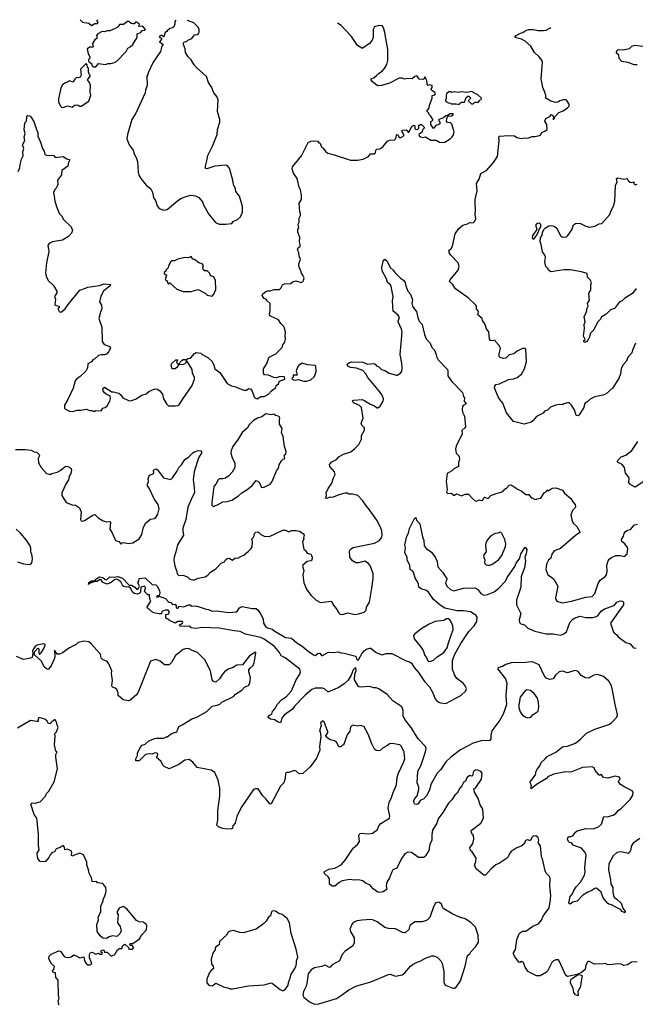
# Model space of a CAD drawing. Extents: x 1921360 to 2014538, y 768294 to 907744.
# Tile 369 of 412: x 1972511 to 1979495, y 895650 to 906826. Entities that reach past the tile are written whole.
import ezdxf

# ---------------------------------------------------------------- set-up
doc = ezdxf.new("R2010")
doc.units = 0

msp = doc.modelspace()

# ---------------------------------------------------------------- linework, layer by layer
at = {"layer": '0CON10XD'}
for points in [[(1973199, 906826), (1973225, 906800), (1973295, 906788), (1973325, 906760), (1973365, 906782), (1973395, 906782), (1973400, 906795), (1973390, 906805), (1973390, 906815), (1973399, 906825)], [(1974282, 906820), (1974273, 906807), (1974272, 906775), (1974258, 906745), (1974245, 906732), (1974215, 906728), (1974188, 906705), (1974179, 906691), (1974160, 906680), (1974148, 906632), (1974142, 906632), (1974125, 906650), (1974093, 906637), (1974100, 906625), (1974120, 906615), (1974120, 906605), (1974098, 906575), (1974138, 906545), (1974123, 906525), (1974107, 906465), (1974024, 906345), (1973968, 906222), (1973966, 906204), (1973953, 906187), (1973956, 906085), (1973937, 906025), (1973933, 905995), (1973829, 905765), (1973782, 905695), (1973733, 905525), (1973726, 905475), (1973754, 905405), (1973800, 905345), (1973810, 905305), (1973832, 905262), (1973846, 905215), (1973854, 905094), (1973862, 905062), (1973884, 905025), (1973945, 904948), (1973998, 904905), (1974012, 904885), (1974022, 904855), (1974028, 904805), (1974050, 904775), (1974072, 904712), (1974095, 904682), (1974146, 904666), (1974185, 904673), (1974306, 904774), (1974345, 904800), (1974399, 904819), (1974454, 904836), (1974505, 904828), (1974545, 904807), (1974585, 904758), (1974596, 904726), (1974654, 904624), (1974734, 904524), (1974775, 904506), (1974845, 904504), (1974916, 904514), (1974932, 904535), (1974981, 904559), (1975015, 904588), (1975038, 904642), (1975040, 904705), (1975003, 904825), (1974963, 904875), (1974960, 904905), (1974936, 904956), (1974929, 905005), (1974894, 905125), (1974886, 905146), (1974867, 905167), (1974845, 905176), (1974726, 905164), (1974636, 905134), (1974618, 905138), (1974618, 905165), (1974636, 905225), (1974646, 905284), (1974700, 905390), (1974750, 905525), (1974755, 905580), (1974783, 905665), (1974783, 905695), (1974754, 905784), (1974761, 905915), (1974748, 905955), (1974712, 905995), (1974702, 906022), (1974691, 906055), (1974652, 906115), (1974630, 906180), (1974526, 906275), (1974490, 906315), (1974455, 906372), (1974423, 906405), (1974392, 906455), (1974390, 906495), (1974370, 906545), (1974370, 906565), (1974380, 906575), (1974405, 906580), (1974420, 906595), (1974465, 906612), (1974494, 906656), (1974525, 906660), (1974539, 906671), (1974548, 906685), (1974547, 906717), (1974532, 906745), (1974485, 906789), (1974415, 906818)], [(1972931, 904695), (1972964, 904624), (1972994, 904594), (1973004, 904564), (1973094, 904474), (1973109, 904435), (1973097, 904403), (1973065, 904367), (1972995, 904324), (1972885, 904306), (1972845, 904286), (1972832, 904268), (1972840, 904195), (1972816, 904066), (1972804, 903954), (1972812, 903915), (1972834, 903865), (1972895, 903810), (1972932, 903745), (1972934, 903725), (1972907, 903685), (1972917, 903655), (1972908, 903595), (1972924, 903584), (1972960, 903575), (1972960, 903565), (1972944, 903544), (1972958, 903515), (1972975, 903508), (1972985, 903510), (1973028, 903545), (1973060, 903595), (1973194, 903756), (1973258, 903778), (1973285, 903789), (1973415, 903809), (1973471, 903829), (1973542, 903822), (1973537, 903805), (1973461, 903745), (1973432, 903688), (1973417, 903625), (1973441, 903585), (1973444, 903545), (1973426, 903506), (1973410, 903435), (1973444, 903335), (1973446, 903175), (1973471, 903141), (1973535, 903116), (1973543, 903097), (1973520, 903055), (1973495, 903029), (1973475, 903022), (1973435, 903024), (1973407, 903013), (1973365, 902978), (1973340, 902965), (1973326, 902944), (1973285, 902920), (1973280, 902875), (1973263, 902835), (1973198, 902775), (1973154, 902746), (1973142, 902728), (1973116, 902645), (1973057, 902515), (1973018, 902452), (1973018, 902418), (1973030, 902405), (1973075, 902382), (1973115, 902379), (1973165, 902394), (1973205, 902393), (1973265, 902406), (1973305, 902392), (1973335, 902392), (1973355, 902380), (1973375, 902392), (1973435, 902388), (1973454, 902416), (1973482, 902425), (1973503, 902445), (1973534, 902495), (1973543, 902525), (1973536, 902556), (1973505, 902569), (1973475, 902590), (1973458, 902615), (1973455, 902640), (1973475, 902657), (1973555, 902603), (1973575, 902604), (1973635, 902588), (1973655, 902572), (1973683, 902535), (1973745, 902504), (1973768, 902502), (1973825, 902520), (1973895, 902563), (1973945, 902580), (1973975, 902606), (1974046, 902636), (1974075, 902633), (1974102, 902615), (1974132, 902575), (1974144, 902524), (1974176, 902466), (1974200, 902445), (1974275, 902442), (1974305, 902448), (1974325, 902462), (1974367, 902525), (1974467, 902673), (1974496, 902745), (1974494, 902765), (1974472, 902815), (1974469, 902855), (1974400, 902965), (1974418, 902982), (1974450, 902985), (1974495, 903038), (1974515, 903047), (1974565, 903041), (1974583, 903025), (1974645, 902992), (1974696, 902945), (1974715, 902905), (1974726, 902865), (1974782, 902822), (1974863, 902695), (1974915, 902671), (1974965, 902660), (1974985, 902647), (1975055, 902620), (1975085, 902620), (1975108, 902642), (1975130, 902635), (1975148, 902608), (1975173, 902545), (1975185, 902530), (1975204, 902524), (1975245, 902548), (1975285, 902550), (1975332, 902575), (1975368, 902615), (1975418, 902652), (1975422, 902675), (1975446, 902694), (1975460, 902725), (1975520, 902745), (1975517, 902767), (1975508, 902778), (1975455, 902772), (1975425, 902760), (1975394, 902764), (1975332, 902792), (1975290, 902795), (1975278, 902815), (1975278, 902865), (1975312, 902915), (1975342, 902995), (1975418, 903035), (1975490, 903105), (1975497, 903135), (1975518, 903165), (1975526, 903195), (1975522, 903245), (1975527, 903275), (1975520, 903315), (1975506, 903345), (1975475, 903378), (1975448, 903418), (1975350, 903465), (1975344, 903485), (1975353, 903525), (1975354, 903605), (1975318, 903635), (1975306, 903656), (1975285, 903663), (1975272, 903675), (1975263, 903697), (1975270, 903715), (1975305, 903743), (1975325, 903749), (1975355, 903747), (1975396, 903764), (1975460, 903765), (1975475, 903780), (1975494, 903816), (1975515, 903828), (1975585, 903831), (1975615, 903853), (1975645, 903861), (1975705, 903842), (1975726, 903854), (1975732, 903868), (1975738, 903895), (1975725, 903928), (1975709, 903949), (1975698, 903988), (1975680, 904015), (1975678, 904055), (1975696, 904105), (1975681, 904145), (1975677, 904185), (1975663, 904215), (1975672, 904235), (1975693, 904257), (1975694, 904275), (1975684, 904306), (1975688, 904355), (1975668, 904415), (1975668, 904445), (1975678, 904465), (1975672, 904505), (1975683, 904527), (1975682, 904575), (1975698, 904605), (1975698, 904625), (1975688, 904645), (1975683, 904745), (1975707, 904785), (1975707, 904835), (1975697, 904895), (1975683, 904925), (1975660, 905025), (1975618, 905085), (1975602, 905135), (1975607, 905155), (1975708, 905282), (1975785, 905431), (1975815, 905448), (1975845, 905452), (1975888, 905448), (1975905, 905430), (1975915, 905430), (1975937, 905377), (1975955, 905368), (1975985, 905327), (1976005, 905313), (1976067, 905297), (1976265, 905231), (1976345, 905231), (1976407, 905243), (1976468, 905275), (1976490, 905305), (1976538, 905302), (1976548, 905315), (1976553, 905345), (1976562, 905355), (1976595, 905362), (1976632, 905385), (1976684, 905446), (1976705, 905457), (1976766, 905464), (1976782, 905488), (1976785, 905518), (1976795, 905522), (1976806, 905516), (1976818, 905488), (1976835, 905488), (1976860, 905505), (1976868, 905512), (1976870, 905525), (1976850, 905555), (1976848, 905565), (1976855, 905572), (1976897, 905577), (1976910, 905565), (1976915, 905550), (1976925, 905550), (1976935, 905560), (1976955, 905610), (1976974, 905626), (1976985, 905628), (1976992, 905622), (1976995, 905590), (1977003, 905583), (1977025, 905580), (1977040, 905595), (1977040, 905625), (1977055, 905638), (1977070, 905635), (1977100, 905605), (1977100, 905595), (1977082, 905578), (1977076, 905554), (1977038, 905525), (1977045, 905500), (1977085, 905488), (1977115, 905496), (1977175, 905460), (1977235, 905460), (1977275, 905438), (1977315, 905432), (1977335, 905438), (1977395, 905473), (1977417, 905495), (1977428, 905512), (1977440, 905555), (1977415, 905642), (1977400, 905655), (1977365, 905660), (1977353, 905673), (1977357, 905705), (1977370, 905730), (1977410, 905735), (1977430, 905745), (1977427, 905757), (1977395, 905756), (1977365, 905738), (1977344, 905736), (1977319, 905711), (1977268, 905695), (1977262, 905685), (1977280, 905655), (1977269, 905641), (1977228, 905622), (1977205, 905592), (1977177, 905635), (1977175, 905670), (1977200, 905685), (1977198, 905695), (1977175, 905732), (1977155, 905750), (1977152, 905765), (1977134, 905784), (1977132, 905795), (1977157, 905823), (1977162, 905855), (1977192, 905935), (1977192, 905965), (1977220, 905975), (1977228, 905985), (1977219, 905999), (1977183, 906025), (1977181, 906039), (1977192, 906055), (1977189, 906079), (1977165, 906088), (1977145, 906080), (1977133, 906093), (1977130, 906135), (1977110, 906175), (1977102, 906175), (1977100, 906155), (1977085, 906148), (1977043, 906153), (1977025, 906182), (1977015, 906188), (1976995, 906180), (1976964, 906154), (1976905, 906158), (1976875, 906150), (1976845, 906163), (1976815, 906163), (1976705, 906106), (1976615, 906079), (1976575, 906077), (1976565, 906078), (1976512, 906122), (1976498, 906145), (1976500, 906155), (1976531, 906169), (1976564, 906196), (1976583, 906217), (1976625, 906243), (1976649, 906271), (1976675, 906318), (1976686, 906364), (1976687, 906487), (1976655, 906680), (1976644, 906724), (1976628, 906755), (1976585, 906760), (1976536, 906744), (1976522, 906715), (1976523, 906625), (1976510, 906595), (1976478, 906555), (1976405, 906502), (1976393, 906503), (1976342, 906535), (1976276, 906636), (1976159, 906759), (1976115, 906786)], [(1973345, 906290), (1973375, 906292), (1973405, 906330), (1973485, 906317), (1973515, 906330), (1973545, 906330), (1973585, 906341), (1973613, 906357), (1973718, 906465), (1973738, 906502), (1973765, 906517), (1973793, 906545), (1973843, 906625), (1973842, 906665), (1973885, 906682), (1973900, 906705), (1973932, 906708), (1973940, 906715), (1973915, 906742), (1973895, 906752), (1973865, 906750), (1973860, 906755), (1973868, 906762), (1973870, 906775), (1973835, 906800), (1973825, 906800), (1973809, 906781), (1973795, 906779), (1973775, 906783), (1973750, 906805), (1973735, 906807), (1973688, 906772), (1973645, 906772), (1973628, 906745), (1973585, 906721), (1973535, 906701), (1973505, 906700), (1973475, 906690), (1973445, 906692), (1973396, 906664), (1973382, 906645), (1973390, 906615), (1973365, 906598), (1973338, 906555), (1973345, 906520), (1973335, 906512), (1973315, 906518), (1973278, 906495), (1973288, 906438), (1973308, 906405), (1973305, 906390), (1973290, 906375), (1973290, 906355), (1973330, 906325), (1973330, 906305), (1973345, 906290)], [(1979496, 903155), (1979466, 903084), (1979456, 903045), (1979415, 903000), (1979393, 902945), (1979353, 902905), (1979334, 902865), (1979326, 902805), (1979309, 902755), (1979235, 902643), (1979165, 902580), (1979125, 902563), (1979035, 902546), (1978982, 902518), (1978962, 902495), (1978927, 902475), (1978918, 902462), (1978912, 902425), (1978860, 902340), (1978845, 902331), (1978825, 902332), (1978805, 902398), (1978772, 902452), (1978745, 902478), (1978725, 902478), (1978685, 902467), (1978665, 902453), (1978635, 902459), (1978595, 902452), (1978532, 902428), (1978500, 902395), (1978466, 902384), (1978448, 902362), (1978375, 902323), (1978353, 902297), (1978346, 902284), (1978315, 902258), (1978235, 902236), (1978114, 902264), (1978034, 902364), (1977993, 902475), (1977958, 902515), (1977940, 902545), (1977899, 902649), (1977900, 902665), (1977914, 902686), (1977955, 902692), (1978055, 902741), (1978115, 902750), (1978155, 902764), (1978205, 902804), (1978237, 902863), (1978260, 902945), (1978254, 903085), (1978245, 903096), (1978215, 903094), (1978155, 903064), (1978116, 903034), (1978065, 903021), (1978025, 902984), (1977995, 902980), (1977962, 902992), (1977950, 903005), (1977950, 903035), (1977966, 903095), (1977955, 903123), (1977908, 903175), (1977905, 903190), (1977875, 903180), (1977852, 903185), (1977840, 903205), (1977832, 903285), (1977806, 903316), (1977788, 903375), (1977762, 903412), (1977757, 903435), (1977708, 903475), (1977716, 903505), (1977710, 903525), (1977693, 903543), (1977693, 903573), (1977687, 903585), (1977599, 903669), (1977455, 903773), (1977420, 903825), (1977388, 903855), (1977395, 903872), (1977484, 903985), (1977497, 904025), (1977486, 904066), (1977403, 904153), (1977384, 904185), (1977380, 904205), (1977405, 904228), (1977420, 904255), (1977452, 904395), (1977493, 904457), (1977538, 904495), (1977592, 904508), (1977617, 904523), (1977655, 904522), (1977675, 904540), (1977687, 904565), (1977678, 904615), (1977683, 904665), (1977680, 904745), (1977680, 904785), (1977700, 904885), (1977694, 904966), (1977725, 905015), (1977741, 905079), (1977810, 905120), (1977886, 905204), (1977931, 905275), (1977949, 905455), (1977948, 905495), (1977953, 905505), (1978055, 905512), (1978125, 905508), (1978150, 905490), (1978205, 905476), (1978237, 905487), (1978275, 905482), (1978325, 905502), (1978355, 905500), (1978407, 905513), (1978420, 905520), (1978434, 905546), (1978477, 905563), (1978495, 905580), (1978493, 905635), (1978470, 905675), (1978480, 905705), (1978524, 905726), (1978545, 905749), (1978555, 905742), (1978570, 905715), (1978562, 905705), (1978565, 905690), (1978575, 905700), (1978582, 905725), (1978627, 905773), (1978675, 905792), (1978724, 905826), (1978744, 905845), (1978746, 905866), (1978719, 905909), (1978708, 905915), (1978675, 905918), (1978638, 905905), (1978615, 905890), (1978595, 905888), (1978535, 905902), (1978480, 905935), (1978479, 905965), (1978469, 906005), (1978447, 906055), (1978426, 906156), (1978441, 906345), (1978436, 906365), (1978405, 906404), (1978350, 906455), (1978310, 906525), (1978245, 906583), (1978203, 906605), (1978130, 906625), (1978143, 906645), (1978193, 906675), (1978218, 906682), (1978245, 906701), (1978285, 906714), (1978335, 906716), (1978394, 906704), (1978455, 906702), (1978482, 906708), (1978525, 906731), (1978535, 906739)], [(1979515, 906314), (1979484, 906314), (1979415, 906341), (1979342, 906352), (1979313, 906385), (1979310, 906425), (1979283, 906445), (1979280, 906455), (1979286, 906474), (1979301, 906489), (1979355, 906486), (1979410, 906495), (1979429, 906501), (1979456, 906524), (1979495, 906536), (1979611, 906521)], [(1973005, 905831), (1973055, 905850), (1973105, 905834), (1973134, 905856), (1973155, 905860), (1973175, 905858), (1973193, 905843), (1973207, 905843), (1973295, 905903), (1973312, 905948), (1973317, 905965), (1973310, 906005), (1973314, 906084), (1973304, 906114), (1973282, 906145), (1973310, 906185), (1973310, 906195), (1973298, 906208), (1973290, 906235), (1973290, 906275), (1973280, 906285), (1973278, 906315), (1973265, 906330), (1973202, 906265), (1973208, 906195), (1973198, 906175), (1973175, 906168), (1973155, 906170), (1973137, 906153), (1973115, 906118), (1973075, 906132), (1973054, 906116), (1973024, 906106), (1972995, 906087), (1972978, 906052), (1972951, 905925), (1972953, 905895), (1972974, 905844), (1972985, 905833), (1973005, 905831)], [(1977495, 905862), (1977500, 905875), (1977525, 905892), (1977558, 905892), (1977578, 905945), (1977595, 905960), (1977605, 905960), (1977630, 905935), (1977600, 905905), (1977635, 905872), (1977657, 905873), (1977675, 905890), (1977715, 905890), (1977732, 905918), (1977748, 905922), (1977750, 905935), (1977710, 905975), (1977635, 906010), (1977585, 906000), (1977515, 906008), (1977485, 905998), (1977445, 906007), (1977415, 906000), (1977405, 906008), (1977385, 906008), (1977355, 905990), (1977348, 905965), (1977350, 905925), (1977340, 905915), (1977342, 905902), (1977375, 905882), (1977398, 905878), (1977405, 905870), (1977463, 905873), (1977495, 905862)], [(1972494, 905105), (1972514, 905145), (1972516, 905184), (1972532, 905245), (1972550, 905280), (1972548, 905325), (1972557, 905365), (1972542, 905405), (1972568, 905455), (1972561, 905495), (1972573, 905535), (1972563, 905575), (1972570, 905655), (1972588, 905675), (1972592, 905725), (1972605, 905740), (1972625, 905736), (1972637, 905725), (1972671, 905671), (1972700, 905580), (1972718, 905545), (1972716, 905506), (1972748, 905435), (1972770, 905365), (1972789, 905335), (1972795, 905298), (1972815, 905287), (1972845, 905284), (1972885, 905290), (1972897, 905285), (1972915, 905262), (1973005, 905273), (1973045, 905248), (1973080, 905235), (1973064, 905206), (1973058, 905165), (1972990, 905115), (1972984, 905065), (1972941, 905005), (1972942, 904955), (1972936, 904935), (1972926, 904914), (1972910, 904900), (1972894, 904865), (1972904, 904825), (1972908, 904765), (1972931, 904695)], [(1979284, 905005), (1979282, 905025), (1979295, 905030), (1979365, 905018), (1979402, 905022), (1979418, 904995), (1979435, 904981), (1979453, 904977), (1979477, 904987), (1979478, 904965), (1979485, 904958), (1979495, 904952), (1979515, 904958)], [(1979505, 903777), (1979465, 903720), (1979376, 903664), (1979345, 903636), (1979315, 903623), (1979260, 903550), (1979215, 903533), (1979165, 903483), (1979125, 903463), (1979111, 903449), (1979097, 903423), (1979066, 903394), (1979025, 903307), (1978984, 903266), (1978976, 903226), (1978965, 903202), (1978945, 903172), (1978923, 903163), (1978912, 903172), (1978910, 903185), (1978928, 903195), (1978908, 903235), (1978919, 903325), (1978916, 903365), (1978926, 903395), (1978914, 903455), (1978938, 903502), (1978946, 903525), (1978944, 903546), (1978960, 903575), (1978952, 903605), (1978976, 903644), (1978967, 903715), (1978974, 903736), (1978992, 903755), (1978991, 903815), (1978997, 903845), (1978984, 903874), (1978953, 903905), (1978948, 903945), (1978885, 903966), (1978755, 903988), (1978683, 903987), (1978535, 903964), (1978510, 903985), (1978503, 904003), (1978480, 904025), (1978470, 904075), (1978477, 904135), (1978469, 904155), (1978441, 904191), (1978426, 904275), (1978414, 904305), (1978418, 904355), (1978438, 904375), (1978443, 904415), (1978462, 904448), (1978475, 904463), (1978515, 904487), (1978545, 904490), (1978575, 904483), (1978600, 904465), (1978648, 904375), (1978665, 904362), (1978695, 904358), (1978715, 904363), (1978728, 904375), (1978775, 904442), (1978794, 904496), (1978815, 904514), (1978855, 904518), (1978874, 904514), (1978935, 904481), (1978975, 904471), (1979035, 904482), (1979085, 904508), (1979115, 904512), (1979206, 904615), (1979216, 904654), (1979252, 904718), (1979261, 904765), (1979270, 904945), (1979289, 904985), (1979284, 905005)], [(1978335, 904330), (1978327, 904347), (1978332, 904375), (1978380, 904445), (1978371, 904479), (1978372, 904505), (1978385, 904518), (1978405, 904522), (1978419, 904505), (1978419, 904475), (1978399, 904445), (1978393, 904415), (1978375, 904379), (1978335, 904330)], [(1974695, 903690), (1974715, 903710), (1974737, 903765), (1974731, 903865), (1974715, 903907), (1974675, 903920), (1974668, 903945), (1974645, 903968), (1974625, 903978), (1974615, 903972), (1974592, 903992), (1974587, 904013), (1974598, 904035), (1974580, 904055), (1974545, 904068), (1974496, 904106), (1974475, 904110), (1974457, 904137), (1974425, 904122), (1974386, 904126), (1974305, 904109), (1974269, 904091), (1974235, 904090), (1974225, 904082), (1974198, 904032), (1974195, 904010), (1974174, 903986), (1974169, 903971), (1974150, 903955), (1974150, 903945), (1974178, 903925), (1974160, 903875), (1974180, 903865), (1974195, 903830), (1974215, 903840), (1974295, 903768), (1974365, 903743), (1974455, 903743), (1974535, 903763), (1974615, 903722), (1974638, 903698), (1974695, 903690)], [(1972464, 901946), (1972575, 901948), (1972641, 901939), (1972675, 901922), (1972705, 901919), (1972728, 901895), (1972736, 901875), (1972719, 901845), (1972726, 901795), (1972755, 901745), (1972815, 901674), (1972855, 901664), (1972875, 901676), (1972935, 901691), (1972972, 901708), (1973035, 901758), (1973056, 901756), (1973090, 901735), (1973098, 901715), (1973092, 901675), (1973072, 901645), (1973066, 901605), (1973036, 901555), (1972991, 901455), (1972989, 901425), (1973038, 901348), (1973105, 901321), (1973145, 901316), (1973190, 901285), (1973210, 901240), (1973200, 901155), (1973207, 901137), (1973225, 901133), (1973245, 901140), (1973339, 901201), (1973365, 901209), (1973402, 901172), (1973458, 901138), (1973495, 901128), (1973535, 901130), (1973543, 901123), (1973534, 901044), (1973561, 901001), (1973597, 900915), (1973635, 900902), (1973663, 900873), (1973670, 900885), (1973689, 900891), (1973745, 900882), (1973795, 900890), (1973865, 900934), (1973896, 900984), (1973916, 901065), (1973943, 901115), (1973995, 901157), (1974035, 901164), (1974055, 901176), (1974078, 901215), (1974094, 901275), (1974082, 901322), (1974038, 901388), (1973979, 901509), (1973961, 901535), (1973960, 901555), (1973974, 901585), (1973968, 901615), (1973975, 901642), (1973988, 901655), (1974028, 901675), (1974033, 901685), (1974028, 901715), (1974055, 901730), (1974075, 901717), (1974143, 901625), (1974225, 901609), (1974244, 901625), (1974292, 901698), (1974315, 901745), (1974345, 901774), (1974386, 901834), (1974425, 901860), (1974475, 901910), (1974495, 901923), (1974535, 901936), (1974565, 901931), (1974576, 901915), (1974538, 901852), (1974490, 901695), (1974478, 901605), (1974492, 901518), (1974494, 901455), (1974466, 901405), (1974418, 901292), (1974395, 901155), (1974363, 901055), (1974361, 901025), (1974369, 900975), (1974301, 900865), (1974284, 900785), (1974262, 900725), (1974261, 900695), (1974273, 900623), (1974291, 900575), (1974299, 900535), (1974315, 900517), (1974355, 900521), (1974375, 900518), (1974413, 900503), (1974443, 900475), (1974475, 900469), (1974495, 900470), (1974535, 900489), (1974615, 900502), (1974647, 900523), (1974674, 900555), (1974736, 900594), (1974795, 900659), (1974835, 900673), (1974847, 900695), (1974865, 900710), (1974886, 900716), (1974925, 900693), (1974955, 900717), (1974985, 900713), (1975018, 900735), (1975055, 900748), (1975107, 900793), (1975136, 900824), (1975147, 900843), (1975154, 900895), (1975144, 900935), (1975166, 900955), (1975174, 900996), (1975190, 901010), (1975215, 901012), (1975245, 900982), (1975284, 900964), (1975345, 900960), (1975495, 901033), (1975525, 901033), (1975565, 901012), (1975595, 901030), (1975647, 901027), (1975685, 901020), (1975727, 900995), (1975737, 900975), (1975730, 900945), (1975733, 900933), (1975720, 900895), (1975733, 900815), (1975755, 900800), (1975772, 900772), (1975815, 900758), (1975822, 900745), (1975828, 900725), (1975825, 900692), (1975815, 900684), (1975772, 900675), (1975724, 900636), (1975719, 900625), (1975733, 900575), (1975724, 900524), (1975734, 900435), (1975764, 900364), (1975813, 900295), (1975875, 900238), (1975925, 900210), (1976046, 900226), (1976071, 900181), (1976102, 900142), (1976126, 900096), (1976148, 900078), (1976175, 900074), (1976235, 900094), (1976315, 900076), (1976355, 900084), (1976420, 900100), (1976443, 900125), (1976445, 900160), (1976480, 900215), (1976506, 900374), (1976521, 900485), (1976520, 900535), (1976492, 900625), (1976470, 900655), (1976425, 900680), (1976355, 900663), (1976325, 900662), (1976285, 900683), (1976256, 900726), (1976254, 900795), (1976264, 900816), (1976295, 900834), (1976535, 900884), (1976593, 900915), (1976618, 900952), (1976624, 900976), (1976620, 901025), (1976605, 901068), (1976564, 901144), (1976469, 901279), (1976444, 901305), (1976404, 901365), (1976346, 901426), (1976285, 901441), (1976245, 901442), (1976225, 901454), (1976205, 901454), (1976132, 901435), (1976066, 901406), (1976044, 901404), (1976030, 901405), (1975995, 901390), (1975982, 901395), (1975990, 901425), (1975989, 901455), (1976011, 901505), (1976054, 901566), (1976070, 901625), (1976090, 901665), (1976084, 901694), (1976030, 901755), (1976024, 901776), (1976053, 901807), (1976105, 901834), (1976132, 901865), (1976185, 901894), (1976268, 901922), (1976315, 901958), (1976358, 902005), (1976387, 902065), (1976390, 902105), (1976423, 902167), (1976421, 902195), (1976393, 902223), (1976384, 902245), (1976407, 902305), (1976389, 902425), (1976365, 902448), (1976304, 902475), (1976283, 902495), (1976285, 902500), (1976302, 902508), (1976395, 902514), (1976425, 902502), (1976491, 902461), (1976538, 902445), (1976565, 902422), (1976575, 902422), (1976601, 902439), (1976635, 902497), (1976637, 902523), (1976623, 902563), (1976593, 902605), (1976461, 902765), (1976438, 902808), (1976405, 902844), (1976332, 902872), (1976265, 902877), (1976232, 902895), (1976228, 902915), (1976252, 902935), (1976276, 902944), (1976405, 902939), (1976455, 902916), (1976525, 902924), (1976542, 902915), (1976558, 902898), (1976585, 902887), (1976616, 902856), (1976655, 902844), (1976702, 902815), (1976785, 902792), (1976795, 902792), (1976832, 902815), (1976847, 902835), (1976850, 902875), (1976846, 902926), (1976826, 903025), (1976850, 903285), (1976844, 903314), (1976806, 903395), (1976804, 903406), (1976813, 903427), (1976820, 903445), (1976800, 903475), (1976749, 903519), (1976739, 903635), (1976749, 903685), (1976727, 903797), (1976716, 903815), (1976684, 903845), (1976672, 903885), (1976624, 903975), (1976620, 904015), (1976633, 904085), (1976655, 904110), (1976681, 904085), (1976715, 904012), (1976748, 903985), (1976772, 903952), (1976832, 903892), (1976865, 903871), (1976884, 903845), (1976892, 903805), (1976916, 903745), (1976945, 903710), (1976966, 903646), (1976960, 903605), (1976968, 903575), (1976989, 903539), (1977014, 903515), (1977028, 903445), (1977044, 903405), (1977076, 903365), (1977105, 903252), (1977124, 903204)], [(1977124, 903204), (1977166, 903155), (1977184, 903114), (1977217, 903075), (1977236, 903026), (1977238, 903005), (1977259, 902965), (1977363, 902855), (1977370, 902835), (1977370, 902785), (1977383, 902763), (1977415, 902720), (1977533, 902595), (1977545, 902550), (1977558, 902535), (1977552, 902495), (1977578, 902465), (1977544, 902446), (1977536, 902434), (1977532, 902405), (1977535, 902370), (1977558, 902325), (1977567, 902205), (1977562, 902195), (1977527, 902165), (1977530, 902125), (1977463, 901987), (1977455, 901950), (1977461, 901905), (1977492, 901875), (1977497, 901863), (1977500, 901835), (1977490, 901805), (1977488, 901755), (1977435, 901728), (1977414, 901706), (1977362, 901675), (1977348, 901585), (1977359, 901495), (1977353, 901465), (1977368, 901448), (1977405, 901452), (1977435, 901428), (1977445, 901428), (1977467, 901443), (1977525, 901423), (1977565, 901440), (1977602, 901442), (1977644, 901394), (1977680, 901365), (1977695, 901360), (1977724, 901376), (1977755, 901368), (1977765, 901372), (1977775, 901400), (1977784, 901406), (1977825, 901392), (1977855, 901427), (1977915, 901450), (1977975, 901462), (1977996, 901474), (1978014, 901496), (1978035, 901508), (1978065, 901542), (1978085, 901548), (1978168, 901495), (1978195, 901484), (1978255, 901438), (1978286, 901436), (1978315, 901400), (1978325, 901400), (1978353, 901383), (1978375, 901380), (1978383, 901387), (1978425, 901397), (1978462, 901455), (1978488, 901472), (1978495, 901490), (1978505, 901480), (1978551, 901509), (1978595, 901511), (1978670, 901485), (1978692, 901452), (1978765, 901393), (1978786, 901355), (1978812, 901325), (1978817, 901293), (1978781, 901255), (1978764, 901205), (1978775, 901148), (1978792, 901112), (1978830, 901075), (1978866, 901015), (1978867, 901005), (1978815, 900971), (1978645, 900824), (1978574, 900796), (1978550, 900760), (1978536, 900715), (1978510, 900690), (1978489, 900645), (1978479, 900585), (1978504, 900524), (1978545, 900499), (1978569, 900475), (1978618, 900398), (1978590, 900265), (1978592, 900245), (1978605, 900228), (1978665, 900207), (1978773, 900227), (1978935, 900270), (1979005, 900278), (1979036, 900314), (1979074, 900426), (1979097, 900463), (1979155, 900508), (1979168, 900525), (1979174, 900565), (1979173, 900635), (1979186, 900684), (1979198, 900702), (1979225, 900723), (1979273, 900743), (1979325, 900743), (1979375, 900733), (1979380, 900745), (1979403, 900765), (1979410, 900815), (1979406, 900835), (1979375, 900877), (1979343, 900905), (1979338, 900925), (1979362, 900965), (1979367, 900995), (1979380, 901015), (1979405, 901034), (1979439, 901041), (1979485, 901092), (1979519, 901101)], [(1974242, 902862), (1974228, 902905), (1974235, 902922), (1974282, 902965), (1974300, 902965), (1974290, 902935), (1974305, 902920), (1974318, 902922), (1974351, 902959), (1974365, 902968), (1974388, 902968), (1974400, 902960), (1974400, 902935), (1974385, 902922), (1974366, 902914), (1974312, 902908), (1974295, 902878), (1974275, 902863), (1974242, 902862)], [(1975735, 902724), (1975765, 902724), (1975815, 902738), (1975857, 902775), (1975876, 902834), (1975872, 902892), (1975862, 902902), (1975775, 902909), (1975715, 902926), (1975695, 902916), (1975675, 902896), (1975651, 902855), (1975649, 902835), (1975658, 902792), (1975615, 902790), (1975612, 902768), (1975600, 902755), (1975615, 902740), (1975635, 902733), (1975665, 902742), (1975735, 902724)], [(1974705, 901302), (1974755, 901320), (1974815, 901353), (1974865, 901356), (1974917, 901373), (1974995, 901422), (1975033, 901457), (1975089, 901491), (1975150, 901540), (1975195, 901597), (1975226, 901576), (1975255, 901518), (1975285, 901521), (1975338, 901545), (1975354, 901556), (1975376, 901585), (1975426, 901704), (1975446, 901734), (1975455, 901772), (1975482, 901818), (1975502, 901838), (1975520, 901845), (1975510, 901875), (1975514, 901886), (1975532, 901898), (1975536, 901925), (1975515, 901980), (1975500, 902095), (1975482, 902142), (1975487, 902185), (1975460, 902235), (1975458, 902285), (1975463, 902305), (1975457, 902317), (1975445, 902326), (1975415, 902332), (1975395, 902348), (1975365, 902343), (1975305, 902352), (1975260, 902320), (1975208, 902302), (1975162, 902278), (1975115, 902229), (1975096, 902195), (1975035, 902140), (1974991, 902065), (1974929, 901981), (1974910, 901935), (1974908, 901905), (1974922, 901855), (1974952, 901795), (1974951, 901745), (1974920, 901690), (1974885, 901649), (1974845, 901623), (1974815, 901614), (1974773, 901615), (1974762, 901605), (1974736, 901555), (1974712, 901528), (1974690, 901345), (1974692, 901315), (1974705, 901302)], [(1979605, 901593), (1979495, 901522), (1979433, 901553), (1979423, 901575), (1979426, 901615), (1979421, 901635), (1979385, 901678), (1979373, 901745), (1979345, 901776), (1979299, 901799), (1979290, 901815), (1979335, 901866), (1979387, 901885), (1979456, 901935), (1979525, 902037)], [(1978740, 896800), (1978755, 896873), (1978781, 896905), (1978797, 896943), (1978826, 896985), (1978875, 897038), (1978920, 897115), (1978926, 897155), (1978924, 897205), (1978936, 897344), (1978926, 897375), (1978885, 897422), (1978792, 897455), (1978772, 897485), (1978748, 897488), (1978737, 897497), (1978724, 897524), (1978730, 897545), (1978745, 897557), (1978765, 897554), (1978785, 897561), (1978818, 897605), (1978835, 897618), (1978935, 897647), (1979017, 897643), (1979077, 897665), (1979112, 897695), (1979139, 897781), (1979175, 897780), (1979245, 897798), (1979275, 897818), (1979305, 897854), (1979335, 897874), (1979389, 897925), (1979435, 897976), (1979466, 898025), (1979469, 898059), (1979461, 898075), (1979375, 898114), (1979326, 898145), (1979306, 898175), (1979309, 898191), (1979323, 898207), (1979315, 898230), (1979265, 898240), (1979185, 898219), (1979135, 898224), (1979115, 898252), (1979105, 898258), (1979095, 898250), (1979085, 898252), (1979038, 898305), (1979028, 898335), (1979005, 898344), (1978895, 898339), (1978765, 898286), (1978705, 898289), (1978567, 898263), (1978535, 898246), (1978505, 898238), (1978486, 898213), (1978375, 898145), (1978315, 898098), (1978310, 898105), (1978316, 898135), (1978303, 898165), (1978304, 898175), (1978362, 898255), (1978371, 898295), (1978386, 898325), (1978413, 898357), (1978428, 898395), (1978474, 898436), (1978496, 898465), (1978595, 898514), (1978669, 898571), (1978685, 898578), (1978725, 898582), (1978815, 898613), (1978879, 898665), (1978941, 898729), (1979035, 898774), (1979195, 898826), (1979226, 898845), (1979285, 898909), (1979292, 898935), (1979290, 898955), (1979265, 899055), (1979238, 899215), (1979225, 899265), (1979195, 899319), (1979135, 899371), (1979065, 899394), (1979025, 899385), (1978965, 899353), (1978926, 899356), (1978881, 899381), (1978845, 899427), (1978827, 899437), (1978808, 899438), (1978725, 899414), (1978671, 899431), (1978631, 899425), (1978589, 899385), (1978565, 899344), (1978525, 899339), (1978485, 899354), (1978462, 899382), (1978406, 899505), (1978335, 899535), (1978315, 899539), (1978255, 899530), (1978085, 899526), (1978025, 899509), (1977987, 899483), (1977945, 899473), (1977937, 899465), (1977937, 899455), (1977964, 899415), (1978021, 899345), (1978037, 899295), (1978027, 899155), (1978035, 899055), (1978007, 898975), (1977993, 898935), (1977960, 898875), (1977868, 898755), (1977856, 898704), (1977855, 898665), (1977845, 898646), (1977748, 898642), (1977655, 898615), (1977513, 898537), (1977403, 898457), (1977345, 898404), (1977288, 898315), (1977246, 898275), (1977176, 898145), (1977160, 898080), (1977125, 898016), (1977095, 897983), (1977056, 897964), (1977033, 897927), (1977015, 897920), (1976994, 897924), (1976983, 897943), (1976981, 897961), (1976992, 897988), (1977021, 898015), (1977040, 898089), (1977038, 898115), (1977019, 898165), (1977029, 898295), (1977062, 898358), (1977116, 898515), (1977121, 898555), (1977114, 898575), (1977032, 898665), (1976952, 898792), (1976881, 898885), (1976861, 898925), (1976861, 898985), (1976846, 899026), (1976745, 899094), (1976680, 899165), (1976585, 899232), (1976555, 899243), (1976525, 899242), (1976485, 899256), (1976375, 899251), (1976355, 899256), (1976308, 899335), (1976313, 899397), (1976327, 899435), (1976325, 899468), (1976315, 899466), (1976295, 899448), (1976270, 899385), (1976239, 899331), (1976193, 899287), (1976132, 899248), (1976015, 899197), (1976005, 899199), (1975970, 899230), (1975945, 899238), (1975865, 899238), (1975827, 899223), (1975750, 899160), (1975628, 899035), (1975605, 899001), (1975514, 898936), (1975490, 898905), (1975470, 898845), (1975445, 898852), (1975405, 898879), (1975355, 898887), (1975330, 898905), (1975330, 898915), (1975345, 898932), (1975370, 898945), (1975380, 898975), (1975406, 899004), (1975435, 899056), (1975483, 899105), (1975537, 899143), (1975595, 899207), (1975647, 899335), (1975691, 899399), (1975697, 899425), (1975691, 899455), (1975522, 899582), (1975478, 899605), (1975458, 899645), (1975401, 899711), (1975285, 899796), (1975245, 899815), (1975071, 899851), (1975013, 899883), (1974945, 899888), (1974775, 899920), (1974584, 899926), (1974506, 899916), (1974455, 899924), (1974433, 899943), (1974385, 899938), (1974333, 899943), (1974320, 899955), (1974357, 899975), (1974363, 899985), (1974358, 899995), (1974307, 899997), (1974275, 899978), (1974210, 900005), (1974193, 900023), (1974170, 900035), (1974170, 900075), (1974195, 900079), (1974205, 900090), (1974205, 900108), (1974195, 900124), (1974160, 900125), (1974122, 900108), (1974118, 900082), (1974095, 900082), (1974033, 900093), (1974005, 900108), (1973989, 900129), (1973964, 900144), (1973958, 900162), (1973998, 900225), (1973989, 900249), (1973985, 900300), (1973965, 900300), (1973927, 900335), (1973938, 900375), (1973935, 900388), (1973925, 900397), (1973886, 900384), (1973882, 900328), (1973867, 900313), (1973845, 900304), (1973813, 900313), (1973789, 900329), (1973771, 900371), (1973749, 900389), (1973724, 900386), (1973692, 900392), (1973681, 900401), (1973659, 900445), (1973615, 900477), (1973585, 900470), (1973550, 900440), (1973505, 900421), (1973455, 900437), (1973435, 900470), (1973425, 900474), (1973385, 900449), (1973365, 900450), (1973302, 900425), (1973292, 900415), (1973295, 900440), (1973325, 900457), (1973365, 900456), (1973388, 900485), (1973415, 900502), (1973455, 900494), (1973476, 900475), (1973495, 900470), (1973535, 900504), (1973585, 900498), (1973625, 900507), (1973678, 900488), (1973745, 900414), (1973755, 900408), (1973779, 900409), (1973817, 900387), (1973835, 900362), (1973845, 900361), (1973860, 900375), (1973869, 900395), (1973853, 900435), (1973863, 900455), (1973866, 900484), (1973935, 900490), (1974014, 900414), (1974055, 900413), (1974075, 900393), (1974099, 900345), (1974101, 900319), (1974095, 900290), (1974070, 900285), (1974065, 900272), (1974085, 900274), (1974095, 900282), (1974165, 900256), (1974195, 900222), (1974205, 900214), (1974225, 900212), (1974245, 900190), (1974275, 900192), (1974288, 900175), (1974288, 900155), (1974295, 900148), (1974305, 900148), (1974325, 900168), (1974375, 900162), (1974425, 900186), (1974444, 900184), (1974465, 900168), (1974505, 900173), (1974535, 900166), (1974625, 900134), (1974652, 900132), (1974694, 900114), (1974745, 900116), (1974885, 900096), (1974966, 900104), (1974983, 900117), (1975005, 900149), (1975035, 900164), (1975147, 900143), (1975195, 900142), (1975218, 900125), (1975248, 900075), (1975272, 900025), (1975277, 899975), (1975299, 899939), (1975324, 899924), (1975375, 899909), (1975405, 899884), (1975525, 899813), (1975595, 899806), (1975655, 899755), (1975717, 899715), (1975785, 899657), (1975845, 899617), (1975865, 899611), (1975895, 899631), (1975915, 899637), (1975935, 899608), (1975945, 899608), (1976016, 899646), (1976075, 899644), (1976125, 899651), (1976155, 899640), (1976194, 899636), (1976323, 899603), (1976334, 899565), (1976345, 899556), (1976355, 899561), (1976398, 899635), (1976423, 899665), (1976445, 899680), (1976485, 899694), (1976495, 899693), (1976557, 899645), (1976625, 899619), (1976667, 899633), (1976732, 899632), (1976895, 899548), (1976935, 899536), (1976955, 899523), (1976985, 899472), (1977036, 899415), (1977104, 899314), (1977161, 899255), (1977195, 899195), (1977225, 899119), (1977244, 899094), (1977265, 899081), (1977285, 899071), (1977345, 899063), (1977515, 899155), (1977571, 899209), (1977579, 899235), (1977565, 899266), (1977543, 899295), (1977470, 899350), (1977442, 899392), (1977421, 899455), (1977422, 899552), (1977448, 899625), (1977514, 899746), (1977607, 899883), (1977666, 899945), (1977699, 899995), (1977702, 900045), (1977686, 900066), (1977625, 900107), (1977545, 900115), (1977475, 900115), (1977335, 900145), (1977282, 900182), (1977207, 900247), (1977150, 900330), (1977125, 900348), (1977064, 900365), (1977039, 900385), (1977035, 900418), (1977020, 900455), (1976997, 900487), (1976978, 900555), (1976969, 900569), (1976940, 900585), (1976936, 900636), (1976914, 900675), (1976907, 900695), (1976906, 900726), (1976882, 900775), (1976888, 900835), (1976881, 900865), (1976905, 900963), (1976922, 900998), (1976935, 901052), (1976991, 901165), (1977005, 901176), (1977012, 901145), (1977049, 901105), (1977079, 900955), (1977097, 900915), (1977098, 900855), (1977124, 900824), (1977183, 900783), (1977223, 900725), (1977249, 900675), (1977256, 900616), (1977312, 900552), (1977333, 900513), (1977356, 900485), (1977354, 900465), (1977342, 900435), (1977358, 900398), (1977398, 900358), (1977435, 900343), (1977545, 900373), (1977675, 900377), (1977710, 900360), (1977743, 900313), (1977775, 900295), (1977819, 900301), (1977895, 900333), (1977945, 900373), (1978021, 900455), (1978041, 900495), (1978129, 900621), (1978145, 900659), (1978184, 900715), (1978198, 900765), (1978245, 900840), (1978255, 900833), (1978263, 900813), (1978258, 900765), (1978243, 900725), (1978249, 900685), (1978239, 900605), (1978201, 900505), (1978196, 900385), (1978168, 900295)], [(1972485, 900673), (1972555, 900651), (1972626, 900644), (1972644, 900656), (1972654, 900675), (1972656, 900716), (1972649, 900755), (1972636, 900785), (1972639, 900829), (1972630, 900855), (1972585, 900922), (1972519, 900999), (1972472, 901042)], [(1977823, 900633), (1977845, 900634), (1977868, 900642), (1977943, 900695), (1977979, 900745), (1978023, 900845), (1978027, 900877), (1978015, 900928), (1977982, 900995), (1977965, 901008), (1977935, 900997), (1977905, 900996), (1977855, 900966), (1977815, 900917), (1977799, 900885), (1977794, 900855), (1977803, 900785), (1977781, 900759), (1977773, 900735), (1977789, 900695), (1977784, 900665), (1977787, 900655), (1977805, 900639), (1977823, 900633)], [(1978168, 900295), (1978149, 900241), (1978147, 900185), (1978198, 900085), (1978178, 900015), (1978183, 899985), (1978195, 899969), (1978239, 899959), (1978275, 899921), (1978354, 899884), (1978485, 899856), (1978565, 899857), (1978645, 899839), (1978686, 899854), (1978715, 899878), (1978754, 899985), (1978785, 900021), (1978805, 900035), (1978865, 900056), (1978935, 900042), (1979015, 900042), (1979055, 900053), (1979075, 900066), (1979108, 900112), (1979145, 900141), (1979255, 900178), (1979287, 900215), (1979325, 900230), (1979350, 900225), (1979362, 900215), (1979361, 900185), (1979351, 900169), (1979215, 899978), (1979247, 899875), (1979285, 899843), (1979300, 899820), (1979386, 899756), (1979435, 899741), (1979475, 899697), (1979505, 899694)], [(1977155, 899543), (1977175, 899544), (1977205, 899557), (1977246, 899595), (1977322, 899645), (1977359, 899695), (1977375, 899755), (1977430, 899905), (1977426, 899945), (1977410, 899985), (1977390, 900015), (1977375, 900025), (1977355, 900024), (1977323, 900007), (1977225, 899994), (1977155, 899965), (1977073, 899917), (1976994, 899856), (1976980, 899835), (1976985, 899798), (1977060, 899710), (1977088, 899665), (1977108, 899608), (1977126, 899585), (1977138, 899558), (1977155, 899543)], [(1977712, 897988), (1977670, 898060), (1977662, 898095), (1977685, 898112), (1977752, 898205), (1977757, 898275), (1977744, 898294), (1977708, 898308), (1977685, 898310), (1977658, 898295), (1977648, 898245), (1977635, 898240), (1977615, 898248), (1977585, 898222), (1977568, 898185), (1977545, 898168), (1977528, 898132), (1977503, 898105), (1977474, 898046), (1977447, 898025), (1977415, 897971), (1977377, 897935), (1977312, 897828), (1977257, 897755), (1977242, 897708), (1977194, 897626), (1977186, 897575), (1977186, 897515), (1977164, 897466), (1977152, 897395), (1977116, 897334), (1977095, 897318), (1977035, 897316), (1976955, 897374), (1976915, 897379), (1976882, 897358), (1976845, 897309), (1976823, 897267), (1976789, 897195), (1976745, 897176), (1976732, 897155), (1976707, 897085), (1976676, 897035), (1976670, 896995), (1976678, 896952), (1976635, 896928), (1976595, 896919), (1976575, 896924), (1976521, 896961), (1976485, 897006), (1976435, 897027), (1976405, 897052), (1976355, 897063), (1976305, 897060), (1976255, 897067), (1976169, 897051), (1976135, 897034), (1976085, 896990), (1976055, 896991), (1976024, 897015), (1976024, 897075), (1976014, 897095), (1975969, 897135), (1975967, 897155), (1976017, 897183), (1976085, 897197), (1976157, 897233), (1976204, 897285), (1976295, 897423), (1976344, 897465), (1976365, 897500), (1976359, 897565), (1976370, 897589), (1976385, 897593), (1976464, 897584), (1976515, 897594), (1976572, 897635), (1976586, 897675), (1976609, 897701), (1976705, 897765), (1976711, 897785), (1976708, 897805), (1976690, 897875), (1976702, 897945), (1976726, 897985), (1976747, 898055), (1976787, 898143), (1976793, 898223), (1976803, 898265), (1976867, 898395), (1976880, 898435), (1976874, 898514), (1976844, 898575), (1976822, 898595), (1976735, 898610), (1976705, 898607), (1976682, 898588), (1976635, 898563), (1976600, 898530), (1976575, 898526), (1976555, 898532), (1976535, 898548), (1976506, 898606), (1976465, 898716), (1976418, 898798), (1976385, 898815), (1976345, 898807), (1976295, 898819), (1976278, 898812), (1976264, 898795), (1976255, 898752), (1976225, 898710), (1976185, 898590), (1976175, 898590), (1976160, 898575), (1976135, 898568), (1976105, 898627), (1976082, 898642), (1976035, 898651), (1975988, 898685), (1975982, 898695), (1976005, 898730), (1976007, 898745), (1975967, 898857), (1975955, 898868), (1975922, 898845), (1975930, 898815), (1975912, 898755), (1975920, 898745), (1975927, 898685), (1975911, 898575), (1975918, 898535), (1975879, 898445), (1975805, 898347), (1975725, 898272), (1975680, 898265), (1975646, 898296), (1975625, 898306), (1975565, 898282), (1975538, 898282), (1975525, 898270), (1975523, 898215), (1975508, 898165), (1975468, 898125), (1975365, 897927), (1975355, 897922), (1975347, 897927), (1975305, 897982), (1975270, 898015), (1975215, 898098), (1975185, 898098), (1975165, 898088), (1975022, 897885), (1974976, 897784), (1974956, 897705), (1974930, 897675), (1974924, 897646), (1974915, 897642), (1974865, 897638), (1974815, 897645), (1974768, 897665), (1974747, 897685), (1974759, 897741), (1974758, 897845), (1974782, 898015), (1974782, 898105), (1974771, 898155), (1974764, 898194), (1974725, 898281), (1974685, 898308), (1974525, 898340), (1974475, 898397), (1974435, 898428), (1974385, 898420), (1974316, 898374), (1974205, 898323), (1974150, 898350), (1974136, 898366), (1974115, 898408), (1974060, 898455), (1974075, 898470), (1974080, 898485), (1974075, 898498), (1974056, 898506), (1974035, 898502), (1974015, 898490), (1973985, 898492), (1973940, 898485), (1973865, 898414), (1973830, 898415), (1973828, 898435), (1973846, 898474), (1973848, 898502), (1973876, 898565), (1973900, 898590), (1973936, 898604), (1973975, 898640), (1974045, 898668), (1974065, 898672), (1974145, 898670), (1974173, 898687), (1974185, 898688), (1974234, 898726), (1974292, 898745), (1974315, 898802), (1974355, 898824), (1974472, 898895), (1974515, 898906), (1974635, 898975), (1974695, 899034), (1974750, 899045), (1974781, 899059), (1974805, 899080), (1974935, 899144), (1974960, 899170), (1975032, 899215), (1975060, 899250), (1975105, 899270), (1975121, 899295), (1975131, 899355), (1975111, 899425), (1975112, 899445), (1975124, 899466), (1975160, 899495), (1975173, 899525), (1975190, 899635), (1975185, 899647), (1975119, 899605), (1975037, 899505), (1974975, 899499), (1974925, 899470), (1974885, 899460), (1974835, 899425), (1974805, 899385), (1974779, 899345), (1974735, 899308), (1974705, 899317), (1974694, 899334), (1974677, 899435), (1974612, 899562), (1974527, 899645), (1974468, 899665), (1974435, 899684), (1974402, 899688), (1974365, 899676), (1974279, 899611), (1974235, 899530), (1974205, 899503), (1974155, 899503), (1974105, 899547), (1974056, 899566), (1973996, 899544), (1973856, 899194), (1973836, 899164), (1973766, 899104), (1973744, 899094), (1973685, 899108), (1973630, 899155), (1973628, 899185), (1973612, 899225), (1973595, 899240), (1973565, 899250), (1973558, 899265), (1973563, 899325), (1973554, 899405), (1973557, 899435), (1973523, 899515), (1973505, 899540), (1973450, 899565), (1973435, 899580), (1973426, 899625), (1973417, 899637), (1973325, 899740), (1973295, 899763), (1973238, 899772), (1973175, 899756), (1973153, 899735), (1973075, 899695), (1972995, 899638), (1972964, 899624), (1972935, 899624), (1972905, 899670), (1972908, 899595), (1972903, 899567), (1972869, 899491), (1972835, 899452), (1972815, 899460), (1972790, 899480), (1972760, 899545), (1972682, 899612), (1972676, 899625), (1972681, 899655), (1972715, 899692), (1972728, 899685), (1972728, 899645), (1972735, 899620), (1972755, 899638), (1972785, 899688), (1972799, 899725), (1972799, 899735), (1972785, 899742), (1972710, 899725), (1972685, 899710), (1972656, 899665), (1972661, 899635), (1972652, 899588), (1972635, 899578), (1972555, 899566), (1972475, 899598)], [(1978275, 898902), (1978295, 898904), (1978309, 898911), (1978335, 898940), (1978394, 898976), (1978401, 899025), (1978398, 899075), (1978385, 899125), (1978347, 899177), (1978305, 899212), (1978265, 899221), (1978240, 899205), (1978189, 899135), (1978172, 899048), (1978173, 899015), (1978189, 898969), (1978215, 898934), (1978255, 898909), (1978275, 898902)], [(1972953, 895643), (1972957, 895655), (1972948, 895685), (1972960, 895725), (1972953, 895747), (1972947, 895925), (1972920, 895955), (1972917, 896007), (1972895, 896010), (1972883, 896025), (1972900, 896045), (1972905, 896080), (1972868, 896115), (1972866, 896126), (1972840, 896165), (1972840, 896175), (1972847, 896195), (1972870, 896220), (1972955, 896257), (1972975, 896253), (1973014, 896194), (1973030, 896185), (1973065, 896183), (1973095, 896190), (1973125, 896212), (1973158, 896195), (1973195, 896178), (1973238, 896188), (1973247, 896145), (1973265, 896112), (1973285, 896098), (1973305, 896098), (1973328, 896115), (1973303, 896177), (1973302, 896215), (1973315, 896238), (1973335, 896242), (1973375, 896220), (1973405, 896232), (1973425, 896220), (1973445, 896220), (1973450, 896235), (1973432, 896242), (1973435, 896260), (1973465, 896270), (1973472, 896242), (1973502, 896242), (1973545, 896202), (1973555, 896202), (1973590, 896215), (1973622, 896268), (1973638, 896282), (1973670, 896285), (1973682, 896318), (1973705, 896333), (1973747, 896297), (1973750, 896275), (1973790, 896275), (1973807, 896297), (1973787, 896317), (1973768, 896318), (1973760, 896325), (1973765, 896340), (1973795, 896342), (1973872, 896395), (1973895, 896440), (1973950, 896495), (1973952, 896542), (1973945, 896560), (1973913, 896583), (1973867, 896587), (1973835, 896600), (1973728, 896735), (1973685, 896762), (1973640, 896740), (1973618, 896705), (1973618, 896685), (1973628, 896665), (1973622, 896575), (1973652, 896532), (1973662, 896485), (1973648, 896452), (1973615, 896420), (1973565, 896428), (1973525, 896417), (1973495, 896398), (1973455, 896400), (1973425, 896427), (1973390, 896475), (1973388, 896555), (1973406, 896604), (1973403, 896635), (1973432, 896705), (1973433, 896765), (1973457, 896825), (1973458, 896845), (1973475, 896870), (1973488, 896915), (1973492, 896945), (1973488, 896978), (1973455, 897020), (1973395, 897030), (1973385, 897040), (1973332, 897045), (1973327, 897087), (1973298, 897138), (1973293, 897175), (1973274, 897234), (1973273, 897265), (1973236, 897346), (1973195, 897366), (1973103, 897333), (1973098, 897345), (1973102, 897375), (1973098, 897388), (1973055, 897410), (1973025, 897402), (1973020, 897435), (1973005, 897452), (1972971, 897429), (1972926, 897414), (1972908, 897385), (1972875, 897368), (1972855, 897348), (1972843, 897315), (1972808, 897275), (1972795, 897267), (1972745, 897270), (1972717, 897305), (1972710, 897355), (1972710, 897365), (1972733, 897405), (1972724, 897455), (1972726, 897574), (1972714, 897695), (1972704, 897764), (1972674, 897804), (1972638, 897922), (1972654, 897936), (1972685, 897933), (1972745, 897948), (1972805, 898012), (1972817, 898045), (1972840, 898070), (1972904, 898175), (1972940, 898325), (1972922, 898455), (1972922, 898485), (1972938, 898515), (1972920, 898525), (1972907, 898595), (1972914, 898694), (1972908, 898725), (1972928, 898745), (1972947, 898795), (1972932, 898825), (1972932, 898845), (1972915, 898880), (1972905, 898880), (1972887, 898863), (1972875, 898860), (1972870, 898845), (1972854, 898834), (1972835, 898842), (1972823, 898863), (1972797, 898887), (1972745, 898902), (1972728, 898902), (1972722, 898895), (1972719, 898861), (1972705, 898859), (1972635, 898872), (1972486, 898785)], [(1979515, 896134), (1979453, 896127), (1979405, 896098), (1979365, 896091), (1979335, 896106), (1979295, 896111), (1979205, 896100), (1979174, 896104), (1979155, 896112), (1979135, 896108), (1979027, 896107), (1978977, 896137), (1978965, 896138), (1978951, 896129), (1978932, 896095), (1978928, 896045), (1978885, 896012), (1978835, 895988), (1978726, 895967), (1978708, 895978), (1978632, 896145), (1978622, 896155), (1978595, 896157), (1978566, 896145), (1978549, 896125), (1978498, 896028), (1978486, 896014), (1978415, 895972), (1978375, 895973), (1978305, 896007), (1978281, 896021), (1978265, 896040), (1978240, 896080), (1978225, 896126), (1978205, 896138), (1978186, 896124), (1978175, 896130), (1978124, 896195), (1978112, 896225), (1978112, 896235), (1978136, 896274), (1978150, 896385), (1978183, 896457), (1978215, 896479), (1978255, 896482), (1978334, 896536), (1978398, 896565), (1978431, 896605), (1978451, 896649), (1978516, 896745), (1978531, 896809), (1978535, 896885), (1978524, 896996), (1978531, 897075), (1978525, 897098), (1978485, 897140), (1978472, 897165), (1978442, 897302), (1978430, 897325), (1978428, 897368), (1978418, 897448), (1978392, 897485), (1978402, 897515), (1978394, 897544), (1978365, 897561), (1978335, 897559), (1978320, 897545), (1978305, 897510), (1978295, 897508), (1978273, 897517), (1978256, 897514), (1978246, 897504), (1978238, 897475), (1978209, 897451), (1978145, 897423), (1978087, 897385), (1978063, 897355), (1978053, 897325), (1978033, 897305), (1977955, 897252), (1977913, 897235), (1977856, 897185), (1977795, 897117), (1977775, 897118), (1977694, 897184), (1977669, 897225), (1977685, 897270), (1977689, 897309), (1977645, 897382), (1977625, 897398), (1977619, 897425), (1977651, 897475), (1977662, 897525), (1977658, 897565), (1977637, 897595), (1977633, 897625), (1977742, 897708), (1977773, 897765), (1977764, 897865), (1977736, 897916), (1977712, 897988)], [(1979545, 897534), (1979470, 897480), (1979448, 897445), (1979444, 897405), (1979431, 897375), (1979415, 897364), (1979332, 897382), (1979285, 897373), (1979244, 897335), (1979193, 897245), (1979191, 897175), (1979215, 897065), (1979219, 897015), (1979241, 896975), (1979239, 896925), (1979246, 896885), (1979256, 896865), (1979286, 896845), (1979335, 896798), (1979352, 896742), (1979379, 896705), (1979375, 896688), (1979346, 896705), (1979328, 896728), (1979265, 896755), (1979225, 896781), (1979195, 896787), (1979178, 896798), (1979130, 896860), (1979106, 896925), (1979055, 896967), (1979035, 896964), (1978995, 896937), (1978955, 896924), (1978900, 896890), (1978835, 896821), (1978785, 896810), (1978755, 896787), (1978740, 896800)], [(1975855, 895653), (1975905, 895654), (1976105, 895716), (1976175, 895760), (1976245, 895816), (1976325, 895858), (1976495, 895906), (1976695, 895990), (1976715, 895992), (1976775, 895971), (1976850, 895985), (1976882, 896008), (1976945, 896082), (1976974, 896106), (1977020, 896130), (1977055, 896140), (1977114, 896176), (1977185, 896199), (1977205, 896201), (1977248, 896185), (1977287, 896145), (1977304, 896114), (1977322, 896025), (1977324, 895905), (1977336, 895876), (1977350, 895865), (1977425, 895833), (1977445, 895834), (1977464, 895846), (1977513, 895917), (1977566, 896084), (1977592, 896205), (1977619, 896225), (1977630, 896245), (1977687, 896305), (1977716, 896355), (1977714, 896435), (1977684, 896525), (1977630, 896580), (1977565, 896621), (1977499, 896639), (1977425, 896672), (1977323, 896735), (1977312, 896745), (1977295, 896788), (1977275, 896806), (1977262, 896808), (1977236, 896804), (1977226, 896794), (1977200, 896745), (1977173, 896657), (1977164, 896636), (1977139, 896611), (1977115, 896598), (1977075, 896588), (1976995, 896588), (1976936, 896545), (1976925, 896498), (1976885, 896460), (1976855, 896464), (1976776, 896506), (1976695, 896512), (1976655, 896524), (1976565, 896586), (1976525, 896606), (1976495, 896612), (1976395, 896607), (1976335, 896597), (1976305, 896583), (1976283, 896565), (1976257, 896505), (1976269, 896469), (1976307, 896405), (1976307, 896347), (1976292, 896315), (1976205, 896253), (1976168, 896215), (1976138, 896145), (1976055, 896100), (1976035, 896072), (1976025, 896070), (1975975, 896096), (1975935, 896080), (1975855, 896066), (1975817, 896043), (1975782, 895995), (1975769, 895885), (1975761, 895855), (1975730, 895795), (1975723, 895755), (1975735, 895732), (1975797, 895677), (1975855, 895653)], [(1975495, 895802), (1975520, 895815), (1975558, 895865), (1975561, 895899), (1975585, 895960), (1975589, 895985), (1975644, 896075), (1975653, 896115), (1975651, 896145), (1975665, 896185), (1975646, 896275), (1975591, 896455), (1975571, 896575), (1975544, 896625), (1975488, 896668), (1975452, 896682), (1975415, 896707), (1975385, 896713), (1975372, 896705), (1975365, 896690), (1975357, 896655), (1975335, 896638), (1975308, 896595), (1975282, 896568), (1975195, 896503), (1975045, 896463), (1975007, 896467), (1974935, 896487), (1974899, 896481), (1974875, 896468), (1974858, 896435), (1974778, 896365), (1974773, 896325), (1974735, 896302), (1974727, 896285), (1974727, 896265), (1974718, 896255), (1974705, 896240), (1974684, 896165), (1974687, 896107), (1974707, 896085), (1974710, 896055), (1974682, 896035), (1974665, 896012), (1974636, 895934), (1974636, 895895), (1974655, 895868), (1974695, 895860), (1974735, 895890), (1974825, 895848), (1974869, 895839), (1974897, 895827), (1974925, 895827), (1975105, 895861), (1975285, 895872), (1975365, 895893), (1975378, 895888), (1975465, 895818), (1975495, 895802)], [(1978835, 895750), (1978818, 895758), (1978796, 895785), (1978789, 895829), (1978761, 895895), (1978758, 895915), (1978772, 895938), (1978835, 895982), (1978855, 895988), (1978885, 895982), (1978892, 895975), (1978877, 895895), (1978875, 895850), (1978844, 895796), (1978845, 895752), (1978835, 895750)]]:
    msp.add_lwpolyline(points, dxfattribs=at)

doc.saveas('drawing.dxf')
